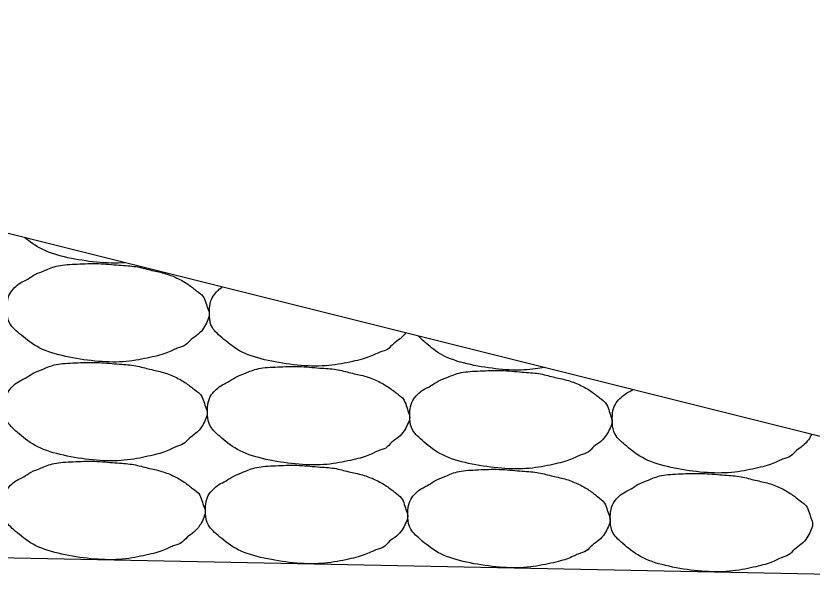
# Model space of a CAD drawing. Extents: x 2263886 to 2266026, y -3122850 to -3121850.
# Drawn here: x 2265528.742 to 2265530.712, y -3122286.973 to -3122285.562 of the extents above; entities that cross this region are included whole.
import ezdxf

# ---------------------------------------------------------------- set-up
doc = ezdxf.new("R2010")
doc.units = 0
doc.layers.add('R_Border Prem', color=7, linetype='Continuous')

msp = doc.modelspace()

# ---------------------------------------------------------------- linework, layer by layer
at = {"layer": 'R_Border Prem'}
for q in [(2265526.568, -3122285.5622), (2265513.5646, -3122286.6003)]:
    msp.add_line((2265532.2124, -3122286.9733), q, dxfattribs=at)
for points in [[(2265529.0117, -3122286.1731), (2265528.9894, -3122286.1747), (2265528.9419, -3122286.1731), (2265528.869, -3122286.1617), (2265528.8059, -3122286.143), (2265528.775, -3122286.1201), (2265528.7644, -3122286.1113)], [(2265529.2009, -3122286.2519), (2265529.2055, -3122286.256), (2265529.211, -3122286.2674), (2265529.2155, -3122286.2851), (2265529.223, -3122286.3009), (2265529.215, -3122286.3185), (2265529.2076, -3122286.3343), (2265529.193, -3122286.3516), (2265529.1744, -3122286.3622), (2265529.1624, -3122286.3793), (2265529.1422, -3122286.3827), (2265529.1161, -3122286.3976), (2265529.0692, -3122286.409), (2265529.0086, -3122286.4204), (2265528.9376, -3122286.4178), (2265528.8641, -3122286.4063), (2265528.7972, -3122286.3869), (2265528.7535, -3122286.3513), (2265528.7226, -3122286.3238), (2265528.7196, -3122286.2946), (2265528.7196, -3122286.2696), (2265528.7259, -3122286.2486), (2265528.7385, -3122286.2343), (2265528.752, -3122286.2224), (2265528.7716, -3122286.2142), (2265528.7886, -3122286.201), (2265528.8131, -3122286.1926), (2265528.8436, -3122286.1784), (2265528.8932, -3122286.1762), (2265528.946, -3122286.1738), (2265528.9988, -3122286.1797), (2265529.0396, -3122286.1811), (2265529.0745, -3122286.1917), (2265529.1084, -3122286.1979), (2265529.1406, -3122286.2101), (2265529.1696, -3122286.2267), (2265529.1888, -3122286.2428), (2265529.202, -3122286.2521), (2265529.2054, -3122286.2565)], [(2265529.7062, -3122286.3467), (2265529.703, -3122286.3514), (2265529.6931, -3122286.362), (2265529.6751, -3122286.3722), (2265529.6632, -3122286.3893), (2265529.643, -3122286.3928), (2265529.6169, -3122286.4077), (2265529.57, -3122286.419), (2265529.5094, -3122286.4304), (2265529.4384, -3122286.4278), (2265529.3649, -3122286.4163), (2265529.298, -3122286.3969), (2265529.2543, -3122286.3613), (2265529.2233, -3122286.3338), (2265529.2204, -3122286.3046), (2265529.2204, -3122286.2796), (2265529.2267, -3122286.2586), (2265529.2393, -3122286.2443), (2265529.2471, -3122286.2365), (2265529.2523, -3122286.2333), (2265529.2524, -3122286.2333)], [(2265530.0494, -3122286.4325), (2265530.0364, -3122286.4348), (2265530.0005, -3122286.44), (2265529.9391, -3122286.4379), (2265529.8657, -3122286.4264), (2265529.7987, -3122286.407), (2265529.7605, -3122286.3758), (2265529.7426, -3122286.3599), (2265529.7378, -3122286.3546)], [(2265529.1961, -3122286.4965), (2265529.2006, -3122286.5006), (2265529.2061, -3122286.512), (2265529.2106, -3122286.5297), (2265529.2181, -3122286.5455), (2265529.2101, -3122286.5631), (2265529.2027, -3122286.5789), (2265529.1881, -3122286.5962), (2265529.1695, -3122286.6068), (2265529.1575, -3122286.6239), (2265529.1373, -3122286.6273), (2265529.1113, -3122286.6422), (2265529.0643, -3122286.6535), (2265529.0038, -3122286.665), (2265528.9327, -3122286.6624), (2265528.8592, -3122286.6509), (2265528.7923, -3122286.6315), (2265528.7486, -3122286.5959), (2265528.7177, -3122286.5684), (2265528.7147, -3122286.5392), (2265528.7147, -3122286.5142), (2265528.7211, -3122286.4932), (2265528.7336, -3122286.4789), (2265528.7471, -3122286.467), (2265528.7667, -3122286.4588), (2265528.7837, -3122286.4456), (2265528.8082, -3122286.4372), (2265528.8387, -3122286.423), (2265528.8883, -3122286.4208), (2265528.9411, -3122286.4184), (2265528.9939, -3122286.4243), (2265529.0347, -3122286.4257), (2265529.0696, -3122286.4363), (2265529.1035, -3122286.4425), (2265529.1357, -3122286.4547), (2265529.1648, -3122286.4713), (2265529.1839, -3122286.4874), (2265529.1971, -3122286.4967), (2265529.2005, -3122286.5011)], [(2265529.6968, -3122286.5065), (2265529.7014, -3122286.5106), (2265529.7069, -3122286.522), (2265529.7114, -3122286.5397), (2265529.7189, -3122286.5555), (2265529.7109, -3122286.5731), (2265529.7035, -3122286.5889), (2265529.6889, -3122286.6062), (2265529.6703, -3122286.6168), (2265529.6583, -3122286.6339), (2265529.6381, -3122286.6374), (2265529.612, -3122286.6523), (2265529.5651, -3122286.6636), (2265529.5045, -3122286.675), (2265529.4335, -3122286.6724), (2265529.36, -3122286.6609), (2265529.2931, -3122286.6415), (2265529.2494, -3122286.6059), (2265529.2185, -3122286.5784), (2265529.2155, -3122286.5492), (2265529.2155, -3122286.5242), (2265529.2218, -3122286.5032), (2265529.2344, -3122286.4889), (2265529.2479, -3122286.477), (2265529.2675, -3122286.4688), (2265529.2845, -3122286.4556), (2265529.3089, -3122286.4472), (2265529.3395, -3122286.433), (2265529.3891, -3122286.4309), (2265529.4419, -3122286.4284), (2265529.4947, -3122286.4343), (2265529.5354, -3122286.4357), (2265529.5704, -3122286.4464), (2265529.6043, -3122286.4525), (2265529.6365, -3122286.4648), (2265529.6655, -3122286.4813), (2265529.6847, -3122286.4974), (2265529.6979, -3122286.5067), (2265529.7013, -3122286.5111)], [(2265530.1976, -3122286.5165), (2265530.2022, -3122286.5207), (2265530.2077, -3122286.5321), (2265530.2121, -3122286.5497), (2265530.2197, -3122286.5655), (2265530.2117, -3122286.5831), (2265530.2043, -3122286.599), (2265530.1897, -3122286.6162), (2265530.171, -3122286.6268), (2265530.1591, -3122286.6439), (2265530.1389, -3122286.6474), (2265530.1128, -3122286.6623), (2265530.0659, -3122286.6736), (2265530.0053, -3122286.685), (2265529.9343, -3122286.6824), (2265529.8608, -3122286.671), (2265529.7939, -3122286.6515), (2265529.7502, -3122286.6159), (2265529.7192, -3122286.5884), (2265529.7163, -3122286.5593), (2265529.7163, -3122286.5342), (2265529.7226, -3122286.5132), (2265529.7352, -3122286.4989), (2265529.7487, -3122286.487), (2265529.7683, -3122286.4789), (2265529.7852, -3122286.4656), (2265529.8097, -3122286.4572), (2265529.8403, -3122286.443), (2265529.8899, -3122286.4409), (2265529.9427, -3122286.4384), (2265529.9955, -3122286.4443), (2265530.0362, -3122286.4457), (2265530.0712, -3122286.4564), (2265530.1051, -3122286.4625), (2265530.1373, -3122286.4748), (2265530.1663, -3122286.4913), (2265530.1855, -3122286.5074), (2265530.1987, -3122286.5167), (2265530.202, -3122286.5211)], [(2265530.7103, -3122286.5978), (2265530.7085, -3122286.6017), (2265530.7034, -3122286.6112), (2265530.6905, -3122286.6262), (2265530.6718, -3122286.6368), (2265530.6598, -3122286.6539), (2265530.6396, -3122286.6574), (2265530.6136, -3122286.6723), (2265530.5667, -3122286.6836), (2265530.5061, -3122286.695), (2265530.435, -3122286.6925), (2265530.3616, -3122286.681), (2265530.2946, -3122286.6616), (2265530.2509, -3122286.6259), (2265530.22, -3122286.5984), (2265530.2171, -3122286.5693), (2265530.2171, -3122286.5442), (2265530.2234, -3122286.5232), (2265530.236, -3122286.509), (2265530.2494, -3122286.497), (2265530.2615, -3122286.4913), (2265530.2678, -3122286.4875), (2265530.2682, -3122286.4872)], [(2265529.1912, -3122286.7411), (2265529.1957, -3122286.7452), (2265529.2012, -3122286.7566), (2265529.2057, -3122286.7743), (2265529.2132, -3122286.7901), (2265529.2052, -3122286.8077), (2265529.1978, -3122286.8235), (2265529.1832, -3122286.8407), (2265529.1646, -3122286.8514), (2265529.1526, -3122286.8685), (2265529.1324, -3122286.8719), (2265529.1064, -3122286.8868), (2265529.0594, -3122286.8981), (2265528.9989, -3122286.9096), (2265528.9278, -3122286.907), (2265528.8543, -3122286.8955), (2265528.7874, -3122286.8761), (2265528.7437, -3122286.8405), (2265528.7128, -3122286.813), (2265528.7098, -3122286.7838), (2265528.7098, -3122286.7588), (2265528.7162, -3122286.7378), (2265528.7287, -3122286.7235), (2265528.7422, -3122286.7116), (2265528.7618, -3122286.7034), (2265528.7788, -3122286.6902), (2265528.8033, -3122286.6818), (2265528.8338, -3122286.6676), (2265528.8834, -3122286.6654), (2265528.9362, -3122286.663), (2265528.989, -3122286.6689), (2265529.0298, -3122286.6703), (2265529.0647, -3122286.6809), (2265529.0986, -3122286.6871), (2265529.1308, -3122286.6993), (2265529.1599, -3122286.7159), (2265529.179, -3122286.732), (2265529.1923, -3122286.7412), (2265529.1956, -3122286.7457)], [(2265529.6919, -3122286.7511), (2265529.6965, -3122286.7552), (2265529.702, -3122286.7666), (2265529.7065, -3122286.7843), (2265529.714, -3122286.8001), (2265529.706, -3122286.8177), (2265529.6986, -3122286.8335), (2265529.684, -3122286.8508), (2265529.6654, -3122286.8614), (2265529.6534, -3122286.8785), (2265529.6332, -3122286.882), (2265529.6071, -3122286.8968), (2265529.5602, -3122286.9082), (2265529.4997, -3122286.9196), (2265529.4286, -3122286.917), (2265529.3551, -3122286.9055), (2265529.2882, -3122286.8861), (2265529.2445, -3122286.8505), (2265529.2136, -3122286.823), (2265529.2106, -3122286.7938), (2265529.2106, -3122286.7688), (2265529.2169, -3122286.7478), (2265529.2295, -3122286.7335), (2265529.243, -3122286.7216), (2265529.2626, -3122286.7134), (2265529.2796, -3122286.7002), (2265529.3041, -3122286.6918), (2265529.3346, -3122286.6776), (2265529.3842, -3122286.6754), (2265529.437, -3122286.673), (2265529.4898, -3122286.6789), (2265529.5306, -3122286.6803), (2265529.5655, -3122286.6909), (2265529.5994, -3122286.6971), (2265529.6316, -3122286.7093), (2265529.6606, -3122286.7259), (2265529.6798, -3122286.742), (2265529.693, -3122286.7513), (2265529.6964, -3122286.7557)], [(2265530.1927, -3122286.7611), (2265530.1973, -3122286.7652), (2265530.2028, -3122286.7766), (2265530.2072, -3122286.7943), (2265530.2148, -3122286.8101), (2265530.2068, -3122286.8277), (2265530.1994, -3122286.8436), (2265530.1848, -3122286.8608), (2265530.1662, -3122286.8714), (2265530.1542, -3122286.8885), (2265530.134, -3122286.892), (2265530.1079, -3122286.9069), (2265530.061, -3122286.9182), (2265530.0004, -3122286.9296), (2265529.9294, -3122286.927), (2265529.8559, -3122286.9155), (2265529.789, -3122286.8961), (2265529.7453, -3122286.8605), (2265529.7144, -3122286.833), (2265529.7114, -3122286.8038), (2265529.7114, -3122286.7788), (2265529.7177, -3122286.7578), (2265529.7303, -3122286.7435), (2265529.7438, -3122286.7316), (2265529.7634, -3122286.7235), (2265529.7804, -3122286.7102), (2265529.8048, -3122286.7018), (2265529.8354, -3122286.6876), (2265529.885, -3122286.6855), (2265529.9378, -3122286.683), (2265529.9906, -3122286.6889), (2265530.0313, -3122286.6903), (2265530.0663, -3122286.701), (2265530.1002, -3122286.7071), (2265530.1324, -3122286.7194), (2265530.1614, -3122286.7359), (2265530.1806, -3122286.752), (2265530.1938, -3122286.7613), (2265530.1971, -3122286.7657)], [(2265530.6935, -3122286.7711), (2265530.6981, -3122286.7753), (2265530.7036, -3122286.7867), (2265530.708, -3122286.8043), (2265530.7156, -3122286.8201), (2265530.7076, -3122286.8377), (2265530.7002, -3122286.8536), (2265530.6856, -3122286.8708), (2265530.6669, -3122286.8814), (2265530.655, -3122286.8985), (2265530.6348, -3122286.902), (2265530.6087, -3122286.9169), (2265530.5618, -3122286.9282), (2265530.5012, -3122286.9396), (2265530.4301, -3122286.9371), (2265530.3567, -3122286.9256), (2265530.2898, -3122286.9062), (2265530.246, -3122286.8705), (2265530.2151, -3122286.843), (2265530.2122, -3122286.8139), (2265530.2122, -3122286.7888), (2265530.2185, -3122286.7678), (2265530.2311, -3122286.7536), (2265530.2446, -3122286.7416), (2265530.2642, -3122286.7335), (2265530.2811, -3122286.7202), (2265530.3056, -3122286.7118), (2265530.3362, -3122286.6976), (2265530.3858, -3122286.6955), (2265530.4386, -3122286.6931), (2265530.4914, -3122286.6989), (2265530.5321, -3122286.7003), (2265530.5671, -3122286.711), (2265530.601, -3122286.7171), (2265530.6332, -3122286.7294), (2265530.6622, -3122286.7459), (2265530.6814, -3122286.762), (2265530.6946, -3122286.7713), (2265530.6979, -3122286.7757)]]:
    msp.add_open_spline(points, degree=3, dxfattribs=at)

doc.saveas('drawing.dxf')
